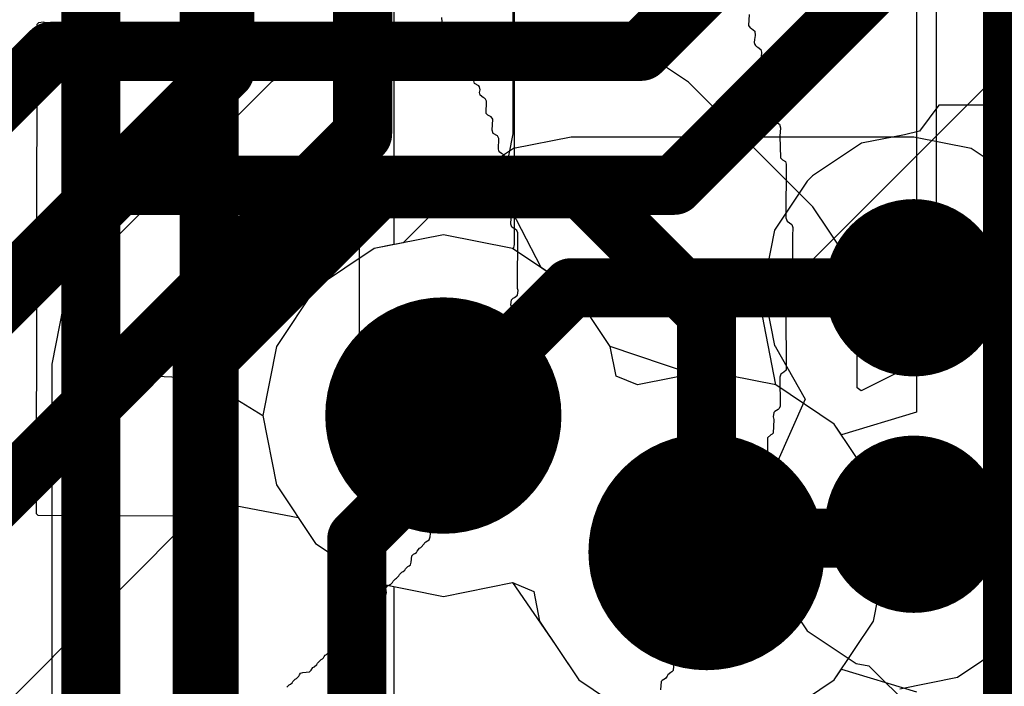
# Model space of a CAD drawing. Header units: millimetres. Extents: x -2 to 68, y -2 to 27.4.
# Tile 509 of 594: x 59.5 to 61.1, y 8.2 to 9.3. Entities that reach past the tile are written whole.
import ezdxf

# ---------------------------------------------------------------- set-up
doc = ezdxf.new("R2010")
doc.units = ezdxf.units.MM
for name, color, linetype in [('BottomLayer', 5, 'Continuous'), ('DrillGuide', 244, 'Continuous'), ('MidLayer1', 16, 'Continuous'), ('MidLayer2', 76, 'Continuous'), ('MidLayer3', 90, 'Continuous'), ('MidLayer4', 156, 'Continuous'), ('MidLayer5', 130, 'Continuous'), ('MidLayer6', 216, 'Continuous'), ('MidLayer7', 6, 'Continuous'), ('MidLayer8', 54, 'Continuous'), ('MultiLayer', 9, 'Continuous'), ('TopSolder', 216, 'Continuous'), ('ViaHoleLayer', 16, 'Continuous')]:
    doc.layers.add(name, color=color, linetype=linetype)

msp = doc.modelspace()

# ---------------------------------------------------------------- linework, layer by layer
at = {"layer": 'BottomLayer'}
for p, q in [((60.0398977, 7.670594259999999), (60.0398977, 10.85742812)), ((61.02025895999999, 9.19999938), (60.98785618, 9.156059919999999)), ((62.15791225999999, 9.19999938), (61.02025895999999, 9.19999938)), ((60.98785618, 9.156059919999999), (60.96240029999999, 9.15000202)), ((60.88945657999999, 9.13549354), (60.8067618, 9.08024092)), ((60.96240029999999, 9.15000202), (60.88945657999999, 9.13549354)), ((60.79776257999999, 9.07123916), (60.74250742, 8.98854692)), ((60.8067618, 9.08024092), (60.79776257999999, 9.07123916)), ((60.74250742, 8.98854692), (60.72310435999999, 8.891000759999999)), ((60.72310435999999, 8.891000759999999), (60.74250742, 8.793454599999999)), ((60.74250742, 8.793454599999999), (60.74407968, 8.791100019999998)), ((60.74407968, 8.791100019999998), (60.79412783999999, 8.70258102)), ((60.79412783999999, 8.70258102), (60.74546143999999, 8.592964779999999)), ((60.74250742, 8.588545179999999), (60.72310435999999, 8.49099902)), ((60.74546143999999, 8.592964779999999), (60.74250742, 8.588545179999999)), ((60.72310435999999, 8.49099902), (60.74250742, 8.39345286)), ((60.74250742, 8.39345286), (60.79776257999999, 8.31076062)), ((60.79776257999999, 8.31076062), (60.88045482, 8.255505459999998)), ((60.88045482, 8.255505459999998), (60.90181368, 8.25125604)), ((60.90181368, 8.25125604), (60.99899408, 8.155576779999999))]:
    msp.add_line(p, q, dxfattribs=at)
at = {"layer": 'BottomLayer', "const_width": 0.0999998}
for points in [[(59.58500148, 7.465014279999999), (59.58500148, 14.291183)], [(59.78500107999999, 7.56501408), (59.78500107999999, 14.18501608)], [(60.97800098, 8.891000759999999), (60.9870002, 8.899999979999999)], [(60.9870002, 8.899999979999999), (61.61499995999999, 8.899999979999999)], [(60.97800098, 8.49099902), (60.9870002, 8.49999824)], [(60.9870002, 8.49999824), (61.61499995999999, 8.49999824)]]:
    msp.add_lwpolyline(points, dxfattribs=at)
at = {"layer": 'BottomLayer'}
for points, const_width in [([(60.90300240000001, 8.891000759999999, 1), (61.05299955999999, 8.891000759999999, 1)], 0.1499997), ([(60.95300229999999, 8.891000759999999, 1), (61.00299966, 8.891000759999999, 1)], 0.0499999), ([(60.96200152, 8.899999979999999, 1), (61.01199888, 8.899999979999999, 1)], 0.0499999), ([(60.96200152, 8.899999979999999, 1), (61.01199888, 8.899999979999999, 1)], 0.0499999), ([(60.90300240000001, 8.49099902, 1), (61.05299955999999, 8.49099902, 1)], 0.1499997), ([(60.95300229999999, 8.49099902, 1), (61.00299966, 8.49099902, 1)], 0.0499999), ([(60.96200152, 8.49999824, 1), (61.01199888, 8.49999824, 1)], 0.0499999), ([(60.96200152, 8.49999824, 1), (61.01199888, 8.49999824, 1)], 0.0499999)]:
    msp.add_lwpolyline(points, format="xyb", close=True, dxfattribs=dict(at, const_width=const_width))
at = {"layer": 'DrillGuide'}
for points, const_width in [([(60.95300229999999, 8.891000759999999, 1), (61.00299966, 8.891000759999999, 1)], 0.0499999), ([(60.13162726, 8.67480866, 1), (60.23162706, 8.67480866, 1)], 0.0999998), ([(60.57721945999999, 8.4440141, 1), (60.67721925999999, 8.4440141, 1)], 0.0999998), ([(60.95300229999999, 8.49099902, 1), (61.00299966, 8.49099902, 1)], 0.0499999)]:
    msp.add_lwpolyline(points, format="xyb", close=True, dxfattribs=dict(at, const_width=const_width))
at = {"layer": 'MidLayer1'}
for p, q in [((60.18162715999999, 8.98068562), (60.0645738, 8.95740144)), ((60.29868051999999, 8.95740144), (60.18162715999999, 8.98068562)), ((60.0645738, 8.95740144), (59.96533853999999, 8.89109728)), ((60.39791577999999, 8.89109728), (60.29868051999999, 8.95740144)), ((59.96533853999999, 8.89109728), (59.89903438, 8.79186202)), ((60.46421993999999, 8.79186202), (60.39791577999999, 8.89109728)), ((59.89903438, 8.79186202), (59.8757502, 8.67480866)), ((60.47424023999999, 8.74148874), (60.46421993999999, 8.79186202)), ((60.51016854, 8.72660688), (60.47424023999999, 8.74148874)), ((60.62721936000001, 8.74989106), (60.51016854, 8.72660688)), ((60.74427272, 8.72660688), (60.62721936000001, 8.74989106)), ((60.84350798, 8.660302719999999), (60.74427272, 8.72660688)), ((59.8757502, 8.67480866), (59.89903438, 8.557755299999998)), ((60.90981214, 8.56106746), (60.84350798, 8.660302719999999)), ((59.89903438, 8.557755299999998), (59.96533853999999, 8.45852004)), ((60.93309632, 8.4440141), (60.90981214, 8.56106746)), ((59.96533853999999, 8.45852004), (60.0645738, 8.392215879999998)), ((60.90981214, 8.326960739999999), (60.93309632, 8.4440141)), ((60.0645738, 8.392215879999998), (60.18162715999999, 8.3689317)), ((60.18162715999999, 8.3689317), (60.29867797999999, 8.392215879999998)), ((60.29867797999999, 8.392215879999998), (60.33460628, 8.37733402)), ((60.33460628, 8.37733402), (60.34462658, 8.326960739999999)), ((60.34462658, 8.326960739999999), (60.41093074, 8.22772548)), ((60.84350798, 8.22772548), (60.90981214, 8.326960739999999)), ((60.41093074, 8.22772548), (60.51016599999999, 8.161421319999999)), ((60.74427272, 8.161421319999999), (60.84350798, 8.22772548))]:
    msp.add_line(p, q, dxfattribs=at)
at = {"layer": 'MidLayer1', "const_width": 0.1999996}
for points in [[(60.08162735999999, 8.67480866, 1), (60.28162696, 8.67480866, 1)], [(60.52721956, 8.4440141, 1), (60.72721915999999, 8.4440141, 1)]]:
    msp.add_lwpolyline(points, format="xyb", close=True, dxfattribs=at)
at = {"layer": 'MidLayer2'}
for p, q in [((60.75271568, 8.884112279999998), (61.17635974, 9.307756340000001)), ((60.71846886, 8.861229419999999), (60.75271568, 8.884112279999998)), ((60.74427525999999, 8.72660688), (60.71846886, 8.861229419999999)), ((58.4578968, 7.529725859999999), (59.67072393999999, 8.742553)), ((59.67072393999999, 8.742553), (59.77326373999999, 8.73799116)), ((59.77326373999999, 8.73799116), (59.8757502, 8.67480612)), ((60.84350798, 8.660302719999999), (60.74427525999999, 8.72660688)), ((59.8757502, 8.67480612), (59.89903438, 8.557755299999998)), ((60.90981214, 8.56106746), (60.84350798, 8.660302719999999)), ((59.89903438, 8.557755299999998), (59.96533853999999, 8.45852004)), ((60.93309632, 8.4440141), (60.90981214, 8.56106746)), ((59.96533853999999, 8.45852004), (60.0645738, 8.392215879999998)), ((60.90981214, 8.326960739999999), (60.93309632, 8.4440141)), ((60.0645738, 8.392215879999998), (60.18162715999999, 8.3689317)), ((60.18162715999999, 8.3689317), (60.29867797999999, 8.392215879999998)), ((60.29867797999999, 8.392215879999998), (60.37085715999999, 8.28769996)), ((60.84350798, 8.22772548), (60.90981214, 8.326960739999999)), ((60.37085715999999, 8.28769996), (60.41093074, 8.22772548)), ((60.41093074, 8.22772548), (60.51016599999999, 8.161421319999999)), ((60.74427272, 8.161421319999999), (60.84350798, 8.22772548))]:
    msp.add_line(p, q, dxfattribs=at)
at = {"layer": 'MidLayer2', "const_width": 0.0999998}
for points in [[(60.51624168, 9.29095678), (60.95199899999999, 9.726714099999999)], [(60.57247727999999, 9.06435068), (61.1919782, 9.683851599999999)], [(58.17643686, 7.949943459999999), (59.51745018, 9.29095678)], [(59.51745018, 9.29095678), (60.51624168, 9.29095678)], [(58.27765839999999, 7.709964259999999), (59.63204482, 9.06435068)], [(59.63204482, 9.06435068), (60.57247727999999, 9.06435068)]]:
    msp.add_lwpolyline(points, dxfattribs=at)
at = {"layer": 'MidLayer2'}
for points, const_width in [([(59.4924515, 9.29095678, 1), (59.54244886, 9.29095678, 1)], 0.0499999), ([(59.4924515, 9.29095678, 1), (59.54244886, 9.29095678, 1)], 0.0499999), ([(60.491243, 9.29095678, 1), (60.54124036, 9.29095678, 1)], 0.0499999), ([(60.491243, 9.29095678, 1), (60.54124036, 9.29095678, 1)], 0.0499999), ([(59.60704613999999, 9.06435068, 1), (59.65704349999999, 9.06435068, 1)], 0.0499999), ([(59.60704613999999, 9.06435068, 1), (59.65704349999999, 9.06435068, 1)], 0.0499999), ([(60.5474786, 9.06435068, 1), (60.59747596, 9.06435068, 1)], 0.0499999), ([(60.5474786, 9.06435068, 1), (60.59747596, 9.06435068, 1)], 0.0499999), ([(60.08162735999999, 8.67480866, 1), (60.28162696, 8.67480866, 1)], 0.1999996), ([(60.52721956, 8.4440141, 1), (60.72721915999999, 8.4440141, 1)], 0.1999996)]:
    msp.add_lwpolyline(points, format="xyb", close=True, dxfattribs=dict(at, const_width=const_width))
at = {"layer": 'MidLayer3'}
for p, q in [((60.98269236, 14.67708012), (60.98269236, 8.68059224)), ((60.29987432, 9.151592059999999), (60.29987432, 11.21184448)), ((60.28047125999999, 9.05405098), (60.29987432, 9.151592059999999)), ((60.3470472, 8.92508502), (60.28047125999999, 9.05405098)), ((60.39791577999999, 8.89109728), (60.3470472, 8.92508502)), ((60.46421993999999, 8.79186202), (60.39791577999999, 8.89109728)), ((60.47424023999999, 8.74148874), (60.46421993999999, 8.79186202)), ((60.51016854, 8.72660688), (60.47424023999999, 8.74148874)), ((60.62721936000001, 8.74989106), (60.51016854, 8.72660688)), ((60.74427272, 8.72660688), (60.62721936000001, 8.74989106)), ((60.84350798, 8.660302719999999), (60.74427272, 8.72660688)), ((60.98269236, 8.68059224), (60.85569235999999, 8.64206806)), ((60.85569235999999, 8.64206806), (60.84350798, 8.660302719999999)), ((56.96109258, 5.70723014), (59.78474708, 8.5308821)), ((59.78474708, 8.5308821), (59.9359609, 8.502489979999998)), ((59.9359609, 8.502489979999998), (59.96533853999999, 8.45852004)), ((59.96533853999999, 8.45852004), (60.0645738, 8.392215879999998)), ((60.0645738, 8.392215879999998), (60.18162715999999, 8.3689317)), ((60.18162715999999, 8.3689317), (60.29867797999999, 8.392215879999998)), ((60.29867797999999, 8.392215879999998), (60.33460628, 8.37733402)), ((60.33460628, 8.37733402), (60.34462658, 8.326960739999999)), ((60.34462658, 8.326960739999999), (60.41093074, 8.22772548)), ((60.84350798, 8.22772548), (60.85569235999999, 8.24596014)), ((60.85569235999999, 8.24596014), (60.98269236, 8.20743596)), ((60.41093074, 8.22772548), (60.51016599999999, 8.161421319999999)), ((60.74427272, 8.161421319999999), (60.84350798, 8.22772548))]:
    msp.add_line(p, q, dxfattribs=at)
at = {"layer": 'MidLayer3', "const_width": 0.0999998}
for points in [[(61.1450517, 4.58205586), (61.1450517, 14.67708012)], [(60.0449777, 9.151592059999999), (60.0449777, 13.36414142)], [(59.81184888, 9.257842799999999), (59.81184888, 13.25789068)], [(56.11073359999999, 5.55672752), (59.81184888, 9.257842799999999)], [(56.23465766, 5.34127202), (60.0449777, 9.151592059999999)]]:
    msp.add_lwpolyline(points, dxfattribs=at)
at = {"layer": 'MidLayer3'}
for points, const_width in [([(59.7868502, 9.257842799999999, 1), (59.83684756, 9.257842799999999, 1)], 0.0499999), ([(59.7868502, 9.257842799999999, 1), (59.83684756, 9.257842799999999, 1)], 0.0499999), ([(60.01997901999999, 9.151592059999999, 1), (60.06997638, 9.151592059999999, 1)], 0.0499999), ([(60.01997901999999, 9.151592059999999, 1), (60.06997638, 9.151592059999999, 1)], 0.0499999), ([(60.08162735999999, 8.67480866, 1), (60.28162696, 8.67480866, 1)], 0.1999996), ([(60.52721956, 8.4440141, 1), (60.72721915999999, 8.4440141, 1)], 0.1999996)]:
    msp.add_lwpolyline(points, format="xyb", close=True, dxfattribs=dict(at, const_width=const_width))
at = {"layer": 'MidLayer4'}
for p, q in [((60.3978218, 9.145897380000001), (60.30027564, 9.126494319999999)), ((60.97800098, 9.145897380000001), (60.3978218, 9.145897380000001)), ((61.07554459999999, 9.126494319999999), (60.97800098, 9.145897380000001)), ((60.30027564, 9.126494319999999), (60.2175834, 9.07123916)), ((61.15823937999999, 9.07123916), (61.07554459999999, 9.126494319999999)), ((60.2175834, 9.07123916), (60.11347134, 8.967127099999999)), ((60.0645738, 8.95740144), (59.96533853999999, 8.89109728)), ((60.11347134, 8.967127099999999), (60.0645738, 8.95740144)), ((59.96533853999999, 8.89109728), (59.89903438, 8.79186202)), ((59.89903438, 8.79186202), (59.8757502, 8.67480866)), ((59.8757502, 8.67480866), (59.89903438, 8.557755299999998)), ((59.89903438, 8.557755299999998), (59.96533853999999, 8.45852004)), ((59.96533853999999, 8.45852004), (60.0645738, 8.392215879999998)), ((60.0645738, 8.392215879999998), (60.18162715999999, 8.3689317)), ((60.18162715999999, 8.3689317), (60.29867797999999, 8.392215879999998)), ((60.29867797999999, 8.392215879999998), (60.37085715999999, 8.28769996)), ((60.37085715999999, 8.28769996), (60.41093074, 8.22772548)), ((61.05205467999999, 8.232013), (61.13474692, 8.28726816)), ((60.41093074, 8.22772548), (60.51016599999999, 8.161421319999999)), ((60.95450851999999, 8.212609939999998), (61.05205467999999, 8.232013))]:
    msp.add_line(p, q, dxfattribs=at)
for points, const_width in [([(60.90300240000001, 8.891000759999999, 1), (61.05299955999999, 8.891000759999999, 1)], 0.1499997), ([(60.37282312, 8.891000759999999, 1), (60.42282048, 8.891000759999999, 1)], 0.0499999), ([(60.37282312, 8.891000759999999, 1), (60.42282048, 8.891000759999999, 1)], 0.0499999), ([(60.95300229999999, 8.891000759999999, 1), (61.00299966, 8.891000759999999, 1)], 0.0499999), ([(60.08162735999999, 8.67480866, 1), (60.28162696, 8.67480866, 1)], 0.1999996), ([(60.15662847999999, 8.67480866, 1), (60.20662583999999, 8.67480866, 1)], 0.0499999), ([(60.15663102, 8.67480866, 1), (60.20662838, 8.67480866, 1)], 0.0499999), ([(60.15663102, 8.67480866, 1), (60.20662838, 8.67480866, 1)], 0.0499999), ([(60.52721956, 8.4440141, 1), (60.72721915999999, 8.4440141, 1)], 0.1999996), ([(60.90300240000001, 8.49099902, 1), (61.05299955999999, 8.49099902, 1)], 0.1499997), ([(60.95300229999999, 8.49099902, 1), (61.00299966, 8.49099902, 1)], 0.0499999), ([(60.62571313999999, 8.46750656, 1), (60.67571049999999, 8.46750656, 1)], 0.0499999), ([(60.62571313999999, 8.46750656, 1), (60.67571049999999, 8.46750656, 1)], 0.0499999), ([(60.92950983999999, 8.46750656, 1), (60.97950719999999, 8.46750656, 1)], 0.0499999), ([(60.92950983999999, 8.46750656, 1), (60.97950719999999, 8.46750656, 1)], 0.0499999), ([(60.60222068, 8.4440141, 1), (60.65221804, 8.4440141, 1)], 0.0499999)]:
    msp.add_lwpolyline(points, format="xyb", close=True, dxfattribs=dict(at, const_width=const_width))
at = {"layer": 'MidLayer4', "const_width": 0.0999998}
for points in [[(60.1816297, 8.67480866), (60.3978218, 8.891000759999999)], [(60.3978218, 8.891000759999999), (60.97800098, 8.891000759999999)], [(60.18162715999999, 8.67480866), (60.1816297, 8.67480866)], [(60.95450851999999, 8.46750656), (60.97800098, 8.49099902)], [(60.62721936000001, 8.4440141), (60.65071182, 8.46750656)], [(60.65071182, 8.46750656), (60.95450851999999, 8.46750656)]]:
    msp.add_lwpolyline(points, dxfattribs=at)
at = {"layer": 'MidLayer5'}
for p, q in [((60.18162715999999, 8.98068562), (60.0645738, 8.95740144)), ((60.29868051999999, 8.95740144), (60.18162715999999, 8.98068562)), ((60.0645738, 8.95740144), (59.96533853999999, 8.89109728)), ((60.39791577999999, 8.89109728), (60.29868051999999, 8.95740144)), ((59.96533853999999, 8.89109728), (59.89903438, 8.79186202)), ((60.46421993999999, 8.79186456), (60.39791577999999, 8.89109728)), ((59.89903438, 8.79186202), (59.8757502, 8.67480866)), ((60.6030157, 8.74507776), (60.46421993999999, 8.79186456)), ((60.62721936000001, 8.74989106), (60.6030157, 8.74507776)), ((60.74427272, 8.72660688), (60.62721936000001, 8.74989106)), ((60.84350798, 8.660302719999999), (60.74427272, 8.72660688)), ((59.8757502, 8.67480866), (59.89903438, 8.557755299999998)), ((60.90981214, 8.56106746), (60.84350798, 8.660302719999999)), ((59.89903438, 8.557755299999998), (59.96533853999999, 8.45852004)), ((60.93309632, 8.4440141), (60.90981214, 8.56106746)), ((59.96533853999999, 8.45852004), (60.0645738, 8.392215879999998)), ((60.90981214, 8.326960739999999), (60.93309632, 8.4440141)), ((60.0645738, 8.392215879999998), (60.18162715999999, 8.3689317)), ((60.18162715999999, 8.3689317), (60.29867797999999, 8.392215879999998)), ((60.29867797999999, 8.392215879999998), (60.37085715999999, 8.28769996)), ((60.84350798, 8.22772548), (60.90981214, 8.326960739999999)), ((60.37085715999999, 8.28769996), (60.41093074, 8.22772548)), ((60.41093074, 8.22772548), (60.51016599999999, 8.161421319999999)), ((60.74427272, 8.161421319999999), (60.84350798, 8.22772548))]:
    msp.add_line(p, q, dxfattribs=at)
at = {"layer": 'MidLayer5', "const_width": 0.1999996}
for points in [[(60.08162735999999, 8.67480866, 1), (60.28162696, 8.67480866, 1)], [(60.52721956, 8.4440141, 1), (60.72721915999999, 8.4440141, 1)]]:
    msp.add_lwpolyline(points, format="xyb", close=True, dxfattribs=at)
at = {"layer": 'MidLayer6'}
for p, q in [((61.01617718, 10.903204), (61.01617718, 8.77971828)), ((60.07043612, 9.31348658), (59.97288996, 9.29408352)), ((60.41641968, 9.31348658), (60.07043612, 9.31348658)), ((60.51396584, 9.29408352), (60.41641968, 9.31348658)), ((59.97288996, 9.29408352), (59.89019772, 9.23882836)), ((60.59665807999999, 9.23882836), (60.51396584, 9.29408352)), ((59.89019772, 9.23882836), (59.59326155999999, 8.9418922)), ((60.80745776, 9.028031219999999), (60.59665807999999, 9.23882836)), ((60.86271292, 8.9453339), (60.80745776, 9.028031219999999)), ((59.59326155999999, 8.9418922), (59.53800639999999, 8.85919996)), ((60.88211597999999, 8.84779028), (60.86271292, 8.9453339)), ((59.53800639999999, 8.85919996), (59.51860334, 8.7616538)), ((60.88211597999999, 8.7219155), (60.88211597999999, 8.84779028)), ((61.01617718, 8.77971828), (60.88917718, 8.71657134)), ((59.51860334, 8.7616538), (59.51860334, 7.770055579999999)), ((60.88917718, 8.71657134), (60.88211597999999, 8.7219155))]:
    msp.add_line(p, q, dxfattribs=at)
at = {"layer": 'MidLayer6', "const_width": 0.0999998}
for points in [[(59.77349996, 8.7616538), (60.07043612, 9.058589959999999)], [(60.07043612, 9.058589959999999), (60.41641968, 9.058589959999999)], [(60.41641968, 9.058589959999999), (60.62721936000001, 8.84779028)], [(60.62721936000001, 8.4440141), (60.62721936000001, 8.84779028)], [(59.77349996, 7.664472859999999), (59.77349996, 8.7616538)], [(60.18162715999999, 8.612776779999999), (60.18162715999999, 8.67480866)], [(60.03507932, 8.466228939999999), (60.18162715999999, 8.612776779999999)], [(60.03507932, 7.33508058), (60.03507932, 8.466228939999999)]]:
    msp.add_lwpolyline(points, dxfattribs=at)
at = {"layer": 'MidLayer6'}
for points, const_width in [([(60.04543744, 9.058589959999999, 1), (60.0954348, 9.058589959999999, 1)], 0.0499999), ([(60.04543744, 9.058589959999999, 1), (60.0954348, 9.058589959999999, 1)], 0.0499999), ([(60.39142099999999, 9.058589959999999, 1), (60.44141836, 9.058589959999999, 1)], 0.0499999), ([(60.39142099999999, 9.058589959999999, 1), (60.44141836, 9.058589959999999, 1)], 0.0499999), ([(60.60222068, 8.84779028, 1), (60.65221804, 8.84779028, 1)], 0.0499999), ([(60.60222068, 8.84779028, 1), (60.65221804, 8.84779028, 1)], 0.0499999), ([(60.08162735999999, 8.67480866, 1), (60.28162696, 8.67480866, 1)], 0.1999996), ([(59.74850128, 8.7616538, 1), (59.79849864, 8.7616538, 1)], 0.0499999), ([(59.74850128, 8.7616538, 1), (59.79849864, 8.7616538, 1)], 0.0499999), ([(60.15662847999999, 8.67480866, 1), (60.20662583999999, 8.67480866, 1)], 0.0499999), ([(60.15662847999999, 8.612776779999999, 1), (60.20662583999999, 8.612776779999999, 1)], 0.0499999), ([(60.15662847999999, 8.612776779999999, 1), (60.20662583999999, 8.612776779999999, 1)], 0.0499999), ([(60.52721956, 8.4440141, 1), (60.72721915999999, 8.4440141, 1)], 0.1999996), ([(60.01008064, 8.466228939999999, 1), (60.060078, 8.466228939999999, 1)], 0.0499999), ([(60.01008064, 8.466228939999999, 1), (60.060078, 8.466228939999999, 1)], 0.0499999), ([(60.60222068, 8.4440141, 1), (60.65221804, 8.4440141, 1)], 0.0499999)]:
    msp.add_lwpolyline(points, format="xyb", close=True, dxfattribs=dict(at, const_width=const_width))
at = {"layer": 'MidLayer7'}
for p, q in [((60.18162715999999, 8.98068562), (60.0645738, 8.95740144)), ((60.29868051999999, 8.95740144), (60.18162715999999, 8.98068562)), ((60.0645738, 8.95740144), (59.96533853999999, 8.89109728)), ((60.39791577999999, 8.89109728), (60.29868051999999, 8.95740144)), ((59.96533853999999, 8.89109728), (59.89903438, 8.79186202)), ((60.46421993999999, 8.79186202), (60.39791577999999, 8.89109728)), ((59.89903438, 8.79186202), (59.8757502, 8.67480866)), ((60.47424023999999, 8.74148874), (60.46421993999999, 8.79186202)), ((60.51016854, 8.72660688), (60.47424023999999, 8.74148874)), ((60.62721936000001, 8.74989106), (60.51016854, 8.72660688)), ((60.74427272, 8.72660688), (60.62721936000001, 8.74989106)), ((60.84350798, 8.660302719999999), (60.74427272, 8.72660688)), ((59.8757502, 8.67480866), (59.89903438, 8.557755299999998)), ((60.90981214, 8.56106746), (60.84350798, 8.660302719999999)), ((59.89903438, 8.557755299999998), (59.96533853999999, 8.45852004)), ((60.93309632, 8.4440141), (60.90981214, 8.56106746)), ((59.96533853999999, 8.45852004), (60.0645738, 8.392215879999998)), ((60.90981214, 8.326960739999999), (60.93309632, 8.4440141)), ((60.0645738, 8.392215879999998), (60.18162715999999, 8.3689317)), ((60.18162715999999, 8.3689317), (60.29867797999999, 8.392215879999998)), ((60.29867797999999, 8.392215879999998), (60.33460628, 8.37733402)), ((60.33460628, 8.37733402), (60.34462658, 8.326960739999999)), ((60.34462658, 8.326960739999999), (60.41093074, 8.22772548)), ((60.84350798, 8.22772548), (60.90981214, 8.326960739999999)), ((60.41093074, 8.22772548), (60.51016599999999, 8.161421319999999)), ((60.74427272, 8.161421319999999), (60.84350798, 8.22772548))]:
    msp.add_line(p, q, dxfattribs=at)
at = {"layer": 'MidLayer7', "const_width": 0.1999996}
for points in [[(60.08162735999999, 8.67480866, 1), (60.28162696, 8.67480866, 1)], [(60.52721956, 8.4440141, 1), (60.72721915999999, 8.4440141, 1)]]:
    msp.add_lwpolyline(points, format="xyb", close=True, dxfattribs=at)
at = {"layer": 'MidLayer8'}
for p, q in [((60.09799766, 13.48337918), (60.09799766, 8.964051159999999)), ((60.30191648, 8.964051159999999), (60.30191648, 11.2104805)), ((60.0645738, 8.95740144), (59.96533853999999, 8.89109728)), ((60.09799766, 8.964051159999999), (60.0645738, 8.95740144)), ((60.30036961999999, 8.956273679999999), (60.30191648, 8.964051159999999)), ((60.39791577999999, 8.89109728), (60.30036961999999, 8.956273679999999)), ((59.96533853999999, 8.89109728), (59.89903438, 8.79186202)), ((60.46421993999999, 8.79186202), (60.39791577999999, 8.89109728)), ((59.89903438, 8.79186202), (59.8757502, 8.67480866)), ((60.47424023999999, 8.74148874), (60.46421993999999, 8.79186202)), ((60.51016854, 8.72660688), (60.47424023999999, 8.74148874)), ((60.62721936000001, 8.74989106), (60.51016854, 8.72660688)), ((60.74427272, 8.72660688), (60.62721936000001, 8.74989106)), ((60.84350798, 8.660302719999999), (60.74427272, 8.72660688)), ((59.8757502, 8.67480866), (59.89903438, 8.557755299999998)), ((60.90981214, 8.56106746), (60.84350798, 8.660302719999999)), ((59.89903438, 8.557755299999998), (59.96533853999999, 8.45852004)), ((60.93309632, 8.4440141), (60.90981214, 8.56106746)), ((59.96533853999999, 8.45852004), (60.0645738, 8.392215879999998)), ((60.90981214, 8.326960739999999), (60.93309632, 8.4440141)), ((60.0645738, 8.392215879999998), (60.09799766, 8.38556616)), ((60.09799766, 8.38556616), (60.09799766, 6.090803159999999)), ((60.84350798, 8.22772548), (60.90981214, 8.326960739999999)), ((60.74427272, 8.161421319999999), (60.84350798, 8.22772548))]:
    msp.add_line(p, q, dxfattribs=at)
at = {"layer": 'MidLayer8', "const_width": 0.1999996}
for points in [[(60.08162735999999, 8.67480866, 1), (60.28162696, 8.67480866, 1)], [(60.52721956, 8.4440141, 1), (60.72721915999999, 8.4440141, 1)]]:
    msp.add_lwpolyline(points, format="xyb", close=True, dxfattribs=at)
at = {"layer": 'MultiLayer'}
for points, const_width in [([(60.90300240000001, 8.891000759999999, 1), (61.05299955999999, 8.891000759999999, 1)], 0.1499997), ([(60.08162735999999, 8.67480866, 1), (60.28162696, 8.67480866, 1)], 0.1999996), ([(60.52721956, 8.4440141, 1), (60.72721915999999, 8.4440141, 1)], 0.1999996), ([(60.90300240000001, 8.49099902, 1), (61.05299955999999, 8.49099902, 1)], 0.1499997)]:
    msp.add_lwpolyline(points, format="xyb", close=True, dxfattribs=dict(at, const_width=const_width))
at = {"layer": 'TopSolder'}
for p, q in [((60.6993071, 9.353511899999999), (60.69820474, 9.334779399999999)), ((59.49265216, 8.5083015), (59.49375452, 9.33698158)), ((59.49375452, 9.33698158), (59.49650788, 9.339737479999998)), ((59.49650788, 9.339737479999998), (59.50422186, 9.34083984)), ((59.50422186, 9.34083984), (59.50863129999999, 9.339737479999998)), ((59.50863129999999, 9.339737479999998), (59.76153148, 9.340288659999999)), ((59.76153148, 9.340288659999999), (59.76538974, 9.33863512)), ((59.76538974, 9.33863512), (59.76704328, 9.33698158)), ((59.76704328, 9.33698158), (59.76814309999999, 9.332574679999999)), ((60.18028096, 9.33367704), (60.1791786, 9.34800264)), ((59.76814309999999, 9.332574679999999), (59.76759191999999, 9.3176979)), ((60.1863414, 9.32871642), (60.18028096, 9.33367704)), ((60.18854612, 9.3276166), (60.1863414, 9.32871642)), ((60.19019712, 9.3248607), (60.18854612, 9.3276166)), ((60.19129948, 9.32265598), (60.19019712, 9.3248607)), ((60.1962601, 9.31880026), (60.19129948, 9.32265598)), ((60.19846228, 9.3176979), (60.1962601, 9.31880026)), ((60.69820474, 9.334779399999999), (60.70096064, 9.33092114)), ((60.70096064, 9.33092114), (60.70316535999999, 9.32981878)), ((60.70316535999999, 9.32981878), (60.7092258, 9.3248607)), ((60.7092258, 9.3248607), (60.70977698, 9.3176979)), ((59.76759191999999, 9.3176979), (59.76814309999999, 8.65706676)), ((60.200667, 9.31549318), (60.19846228, 9.3176979)), ((60.20176936, 9.30116758), (60.200667, 9.31549318)), ((60.70867462, 9.31108628), (60.70812344, 9.3061282)), ((60.70812344, 9.3061282), (60.7092258, 9.302821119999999)), ((60.70977698, 9.3176979), (60.70867462, 9.31108628)), ((60.7092258, 9.302821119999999), (60.71032816, 9.3006164)), ((60.21113433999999, 9.29510714), (60.20176936, 9.30116758)), ((60.21223669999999, 9.28298626), (60.21113433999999, 9.29510714)), ((60.71032816, 9.3006164), (60.7119817, 9.2989654)), ((60.7119817, 9.2989654), (60.71418387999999, 9.29786304)), ((60.71418387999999, 9.29786304), (60.7191445, 9.29400478)), ((60.7191445, 9.29400478), (60.72024431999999, 9.28959788)), ((60.72024431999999, 9.28959788), (60.7191445, 9.271965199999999)), ((60.21333906, 9.27857682), (60.21223669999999, 9.28298626)), ((60.2193995, 9.27582346), (60.21333906, 9.27857682)), ((60.22105303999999, 9.27416992), (60.2193995, 9.27582346)), ((60.22215539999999, 9.2631514), (60.22105303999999, 9.27416992)), ((60.7191445, 9.271965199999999), (60.72300022, 9.26700712)), ((60.22380893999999, 9.25819078), (60.22215539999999, 9.2631514)), ((60.2293182, 9.25488624), (60.22380893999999, 9.25819078)), ((60.23207410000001, 9.252130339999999), (60.2293182, 9.25488624)), ((60.23317392, 9.24111182), (60.23207410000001, 9.252130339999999)), ((60.72300022, 9.26700712), (60.72520494, 9.26590476)), ((60.72520494, 9.26590476), (60.73016301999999, 9.262049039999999)), ((60.73016301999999, 9.262049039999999), (60.73126537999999, 9.254335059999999)), ((60.73126537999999, 9.254335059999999), (60.73016301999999, 9.251027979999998)), ((60.23427628, 9.23670238), (60.23317392, 9.24111182)), ((60.24143907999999, 9.23284666), (60.23427628, 9.23670238)), ((60.73016301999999, 9.251027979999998), (60.73126537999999, 9.22678622)), ((60.24309261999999, 9.23119312), (60.24143907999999, 9.23284666)), ((60.24419498, 9.225683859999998), (60.24309261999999, 9.23119312)), ((60.24309261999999, 9.221274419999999), (60.24419498, 9.225683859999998)), ((60.24419498, 9.21686752), (60.24309261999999, 9.221274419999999)), ((60.73126537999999, 9.22678622), (60.73401874, 9.224030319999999)), ((60.73401874, 9.224030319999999), (60.73953054, 9.220725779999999)), ((60.73953054, 9.220725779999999), (60.74118153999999, 9.21907224)), ((60.74118153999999, 9.21907224), (60.74063036, 9.17664662)), ((60.24915305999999, 9.2130118), (60.24419498, 9.21686752)), ((60.25135777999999, 9.21190944), (60.24915305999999, 9.2130118)), ((60.25301131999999, 9.2102559), (60.25135777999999, 9.21190944)), ((60.25466232, 9.20640018), (60.25301131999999, 9.2102559)), ((60.25411114, 9.186011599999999), (60.25466232, 9.20640018)), ((60.25686704, 9.18325824), (60.25411114, 9.186011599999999)), ((60.2623763, 9.17995116), (60.25686704, 9.18325824)), ((60.2651322, 9.17609544), (60.2623763, 9.17995116)), ((60.26402984, 9.1573604), (60.2651322, 9.17609544)), ((60.74063036, 9.17664662), (60.74338625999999, 9.17278836)), ((60.74338625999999, 9.17278836), (60.7450398, 9.171134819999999)), ((60.7450398, 9.171134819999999), (60.75054905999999, 9.167830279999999)), ((60.26623456, 9.15185114), (60.26402984, 9.1573604)), ((60.75054905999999, 9.167830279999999), (60.7522026, 9.16176984)), ((60.7522026, 9.16176984), (60.75110023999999, 9.147444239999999)), ((60.27339736, 9.147995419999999), (60.26623456, 9.15185114)), ((60.27559954, 9.14358598), (60.27339736, 9.147995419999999)), ((60.2750509, 9.12540466), (60.27559954, 9.14358598)), ((60.75110023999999, 9.147444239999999), (60.7522026, 9.11107906)), ((60.27615072, 9.12099522), (60.2750509, 9.12540466)), ((60.28000897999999, 9.11824186), (60.27615072, 9.12099522)), ((60.28221369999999, 9.117139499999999), (60.28000897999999, 9.11824186)), ((60.28496706, 9.1143836), (60.28221369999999, 9.117139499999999)), ((60.28606942, 9.08022314), (60.28496706, 9.1143836)), ((60.7522026, 9.11107906), (60.75605832, 9.107220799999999)), ((60.75605832, 9.107220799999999), (60.76101893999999, 9.104467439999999)), ((60.76101893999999, 9.104467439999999), (60.76211876, 9.100057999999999)), ((60.76211876, 9.100057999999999), (60.76157011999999, 9.00914632)), ((60.28496706, 9.076918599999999), (60.28606942, 9.08022314)), ((60.28606942, 9.06920462), (60.28496706, 9.076918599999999)), ((60.28772296, 9.06755108), (60.28606942, 9.06920462)), ((60.29323222, 9.064244), (60.28772296, 9.06755108)), ((60.29708793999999, 9.059285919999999), (60.29323222, 9.064244)), ((60.2965393, 9.048818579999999), (60.29708793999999, 9.059285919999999)), ((60.29708793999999, 9.0196162), (60.2965393, 9.048818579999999)), ((60.29598812, 8.99867898), (60.29708793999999, 9.0196162)), ((60.76157011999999, 9.00914632), (60.7637723, 9.003637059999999)), ((60.7637723, 9.003637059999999), (60.77148628, 8.998127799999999)), ((60.29763911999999, 8.993718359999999), (60.29598812, 8.99867898)), ((60.30315092, 8.99041382), (60.29763911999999, 8.993718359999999)), ((60.30590427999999, 8.98765792), (60.30315092, 8.99041382)), ((60.30755781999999, 8.9838022), (60.30590427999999, 8.98765792)), ((60.77148628, 8.998127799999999), (60.77313982, 8.993167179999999)), ((60.77313982, 8.993167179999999), (60.77258864, 8.9782904)), ((60.30700663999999, 8.88958344), (60.30755781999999, 8.9838022)), ((60.77258864, 8.9782904), (60.77313982, 8.888481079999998)), ((60.30810899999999, 8.886276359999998), (60.30700663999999, 8.88958344)), ((60.30700663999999, 8.87856238), (60.30810899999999, 8.886276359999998)), ((60.77313982, 8.888481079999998), (60.77203746, 8.885174)), ((60.29598812, 8.8620346), (60.29708793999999, 8.8708484)), ((60.29708793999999, 8.8708484), (60.29984383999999, 8.8736043)), ((60.29984383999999, 8.8736043), (60.30204856, 8.87470666)), ((60.30204856, 8.87470666), (60.30700663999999, 8.87856238)), ((60.77313982, 8.8708484), (60.76983274, 8.86533914)), ((60.77203746, 8.885174), (60.77313982, 8.8708484)), ((60.29708793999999, 8.858727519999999), (60.29598812, 8.8620346)), ((60.2965393, 8.812997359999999), (60.29708793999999, 8.858727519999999)), ((60.76211876, 8.85982988), (60.76157011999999, 8.85266708)), ((60.76157011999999, 8.85266708), (60.76211876, 8.7518367)), ((60.7637723, 8.861483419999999), (60.76211876, 8.85982988)), ((60.76983274, 8.86533914), (60.7637723, 8.861483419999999)), ((60.29708793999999, 8.798120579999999), (60.2965393, 8.812997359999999)), ((60.28551824, 8.78214144), (60.2866206, 8.78654834)), ((60.2866206, 8.78654834), (60.28882531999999, 8.78875306)), ((60.28882531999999, 8.78875306), (60.2910275, 8.78985542)), ((60.2910275, 8.78985542), (60.29598812, 8.79371114)), ((60.29598812, 8.79371114), (60.29708793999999, 8.798120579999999)), ((60.28606942, 8.75514378), (60.28551824, 8.78214144)), ((60.28496706, 8.75073434), (60.28606942, 8.75514378)), ((60.2750509, 8.72869476), (60.27615072, 8.744122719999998)), ((60.27615072, 8.744122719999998), (60.27890661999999, 8.746878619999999)), ((60.27890661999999, 8.746878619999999), (60.28111134, 8.74798098)), ((60.28111134, 8.74798098), (60.28496706, 8.75073434)), ((60.75275377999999, 8.744673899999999), (60.75110023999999, 8.739715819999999)), ((60.75110023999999, 8.739715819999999), (60.75165141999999, 8.690678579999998)), ((60.75826303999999, 8.74798098), (60.75275377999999, 8.744673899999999)), ((60.76211876, 8.7518367), (60.75826303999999, 8.74798098)), ((60.27615072, 8.714369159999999), (60.2750509, 8.72869476)), ((60.26458101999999, 8.69949238), (60.26898791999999, 8.70500418)), ((60.26898791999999, 8.70500418), (60.27449971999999, 8.70830872)), ((60.27449971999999, 8.70830872), (60.27615072, 8.714369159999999)), ((60.2651322, 8.681311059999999), (60.26458101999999, 8.69949238)), ((60.74999788, 8.686820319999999), (60.74834434, 8.68516678)), ((60.75165141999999, 8.690678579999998), (60.74999788, 8.686820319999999)), ((60.25411114, 8.658169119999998), (60.2552135, 8.67029)), ((60.2552135, 8.67029), (60.2579694, 8.6730459)), ((60.2579694, 8.6730459), (60.26347866, 8.67635298)), ((60.26347866, 8.67635298), (60.2651322, 8.681311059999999)), ((60.74118153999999, 8.6802087), (60.74008172, 8.67249472)), ((60.74008172, 8.67249472), (60.74118153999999, 8.668087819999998)), ((60.74283508, 8.68186224), (60.74118153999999, 8.6802087)), ((60.74834434, 8.68516678), (60.74283508, 8.68186224)), ((59.76814309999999, 8.655964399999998), (59.76759191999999, 8.520973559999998)), ((59.76814309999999, 8.65706676), (59.76814309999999, 8.655964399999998)), ((60.2552135, 8.653762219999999), (60.25411114, 8.658169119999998)), ((60.25411114, 8.64604824), (60.2552135, 8.653762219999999)), ((60.74118153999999, 8.668087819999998), (60.74008172, 8.64494588)), ((60.24309261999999, 8.636129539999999), (60.24694834, 8.64109016)), ((60.24419498, 8.628415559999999), (60.24309261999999, 8.636129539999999)), ((60.24694834, 8.64109016), (60.25246014, 8.6443947)), ((60.25246014, 8.6443947), (60.25411114, 8.64604824)), ((60.73622346, 8.64218998), (60.73016301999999, 8.6372319)), ((60.73016301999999, 8.6372319), (60.73071419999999, 8.60692716)), ((60.73842818, 8.64329234), (60.73622346, 8.64218998)), ((60.74008172, 8.64494588), (60.73842818, 8.64329234)), ((60.23427628, 8.6184994), (60.24309261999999, 8.62400866)), ((60.24309261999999, 8.62400866), (60.24419498, 8.628415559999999)), ((60.22711348, 8.59921318), (60.23317392, 8.6041738)), ((60.23317392, 8.6041738), (60.23427628, 8.6184994)), ((60.73071419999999, 8.60692716), (60.72850948, 8.6014179)), ((60.22160421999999, 8.581583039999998), (60.22270657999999, 8.59480628)), ((60.22270657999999, 8.59480628), (60.2249113, 8.59811336)), ((60.2249113, 8.59811336), (60.22711348, 8.59921318)), ((60.72134667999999, 8.597562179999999), (60.7191445, 8.59205038)), ((60.7191445, 8.59205038), (60.71969313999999, 8.577173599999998)), ((60.72630729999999, 8.600315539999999), (60.72134667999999, 8.597562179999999)), ((60.72850948, 8.6014179), (60.72630729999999, 8.600315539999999)), ((60.21223669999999, 8.56450154), (60.21333906, 8.5755226)), ((60.21333906, 8.5755226), (60.21609495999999, 8.57827596)), ((60.21609495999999, 8.57827596), (60.22160421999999, 8.581583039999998)), ((60.71969313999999, 8.577173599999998), (60.7191445, 8.574420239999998)), ((60.7191445, 8.574420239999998), (60.72024431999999, 8.57111316)), ((60.72024431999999, 8.57111316), (60.7191445, 8.561197)), ((60.20121818, 8.54025978), (60.20232054, 8.554585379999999)), ((60.20232054, 8.554585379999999), (60.20397154, 8.55623638)), ((60.20397154, 8.55623638), (60.21113433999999, 8.56009464)), ((60.21113433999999, 8.56009464), (60.21223669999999, 8.56450154)), ((60.71032816, 8.554585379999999), (60.70812344, 8.546871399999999)), ((60.71528624, 8.55733874), (60.71032816, 8.554585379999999)), ((60.7191445, 8.561197), (60.71528624, 8.55733874)), ((60.19019712, 8.53034108), (60.19405537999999, 8.53529916)), ((60.19405537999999, 8.53529916), (60.19956464, 8.53860624)), ((60.19956464, 8.53860624), (60.20121818, 8.54025978)), ((60.70812344, 8.546871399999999), (60.7092258, 8.53915742)), ((60.7092258, 8.53915742), (60.70977698, 8.5341968)), ((59.76759191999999, 8.520973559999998), (59.76814309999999, 8.51050622)), ((60.19129948, 8.5226271), (60.19019712, 8.53034108)), ((60.19019712, 8.5182202), (60.19129948, 8.5226271)), ((60.6993071, 8.5226271), (60.69820474, 8.5182202)), ((60.70536754, 8.526485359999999), (60.6993071, 8.5226271)), ((60.70757226, 8.52758518), (60.70536754, 8.526485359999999)), ((60.70867462, 8.5297899), (60.70757226, 8.52758518)), ((60.70977698, 8.5341968), (60.70867462, 8.5297899)), ((59.49540551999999, 8.5055456), (59.49265216, 8.5083015)), ((59.76098029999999, 8.504445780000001), (59.49540551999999, 8.5055456)), ((59.76538974, 8.5055456), (59.76098029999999, 8.504445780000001)), ((59.76814309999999, 8.51050622), (59.76538974, 8.5055456)), ((60.17036226, 8.50058752), (60.17422052, 8.504445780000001)), ((60.17422052, 8.504445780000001), (60.1764227, 8.5055456)), ((60.1764227, 8.5055456), (60.18028096, 8.509403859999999)), ((60.18028096, 8.509403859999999), (60.18138331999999, 8.511608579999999)), ((60.18138331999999, 8.511608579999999), (60.18413667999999, 8.514361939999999)), ((60.18413667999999, 8.514361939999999), (60.1863414, 8.5154643)), ((60.1863414, 8.5154643), (60.19019712, 8.5182202)), ((60.69820474, 8.5182202), (60.69875592, 8.50003634)), ((60.1620971, 8.4824062), (60.16760889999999, 8.48571074)), ((60.16760889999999, 8.48571074), (60.1692599, 8.48736428)), ((60.1692599, 8.48736428), (60.17036226, 8.50058752)), ((60.68828858, 8.489569), (60.68718621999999, 8.476345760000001)), ((60.68994212, 8.491219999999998), (60.68828858, 8.489569)), ((60.69545137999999, 8.49452708), (60.68994212, 8.491219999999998)), ((60.69710491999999, 8.496180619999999), (60.69545137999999, 8.49452708)), ((60.69875592, 8.50003634), (60.69710491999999, 8.496180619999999)), ((60.15769019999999, 8.46477352), (60.15934374, 8.4697316)), ((60.15934374, 8.4697316), (60.16044609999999, 8.48075266)), ((60.16044609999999, 8.48075266), (60.1620971, 8.4824062)), ((60.67836988, 8.4697316), (60.67726751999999, 8.465324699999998)), ((60.6833305, 8.4724875), (60.67836988, 8.4697316)), ((60.68718621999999, 8.476345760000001), (60.6833305, 8.4724875)), ((60.1433646, 8.45155028), (60.14942504, 8.45761072)), ((60.14942504, 8.45761072), (60.15052739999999, 8.45981544)), ((60.15052739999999, 8.45981544), (60.15218093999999, 8.46146898)), ((60.15218093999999, 8.46146898), (60.15769019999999, 8.46477352)), ((60.67726751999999, 8.465324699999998), (60.6778187, 8.4482432)), ((60.12738545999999, 8.42675734), (60.12848781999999, 8.437775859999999)), ((60.12848781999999, 8.437775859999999), (60.13124371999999, 8.440531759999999)), ((60.13124371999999, 8.440531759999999), (60.1334459, 8.44163158)), ((60.1334459, 8.44163158), (60.1362018, 8.44328512)), ((60.1362018, 8.44328512), (60.13730415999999, 8.44548984)), ((60.13730415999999, 8.44548984), (60.14115988, 8.45044792)), ((60.14115988, 8.45044792), (60.1433646, 8.45155028)), ((60.66735135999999, 8.437775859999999), (60.66624899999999, 8.43116424)), ((60.6734118, 8.44163158), (60.66735135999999, 8.437775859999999)), ((60.67561651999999, 8.44273394), (60.6734118, 8.44163158)), ((60.6778187, 8.4482432), (60.67561651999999, 8.44273394)), ((60.1174693, 8.41573628), (60.12132501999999, 8.41959454)), ((60.12132501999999, 8.41959454), (60.12352974, 8.42069436)), ((60.12352974, 8.42069436), (60.12628309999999, 8.4223479)), ((60.12628309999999, 8.4223479), (60.12738545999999, 8.42675734)), ((60.66349309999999, 8.42069436), (60.65798383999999, 8.41738982)), ((60.66624899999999, 8.42345026), (60.66349309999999, 8.42069436)), ((60.66624899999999, 8.43116424), (60.66735135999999, 8.427857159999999)), ((60.66735135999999, 8.427857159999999), (60.66624899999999, 8.42345026)), ((60.10259251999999, 8.39975714), (60.10644824, 8.4036154)), ((60.10644824, 8.4036154), (60.1075506, 8.405817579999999)), ((60.1075506, 8.405817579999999), (60.11140631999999, 8.409675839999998)), ((60.11140631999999, 8.409675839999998), (60.11361104, 8.4107782)), ((60.11361104, 8.4107782), (60.11636694, 8.41353156)), ((60.11636694, 8.41353156), (60.1174693, 8.41573628)), ((60.65633029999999, 8.41573628), (60.65522794, 8.40141068)), ((60.65798383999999, 8.41738982), (60.65633029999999, 8.41573628)), ((60.08440865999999, 8.38267818), (60.08716456, 8.3865339)), ((60.08716456, 8.3865339), (60.09267381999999, 8.38984098)), ((60.09267381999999, 8.38984098), (60.09542972, 8.39259434)), ((60.09542972, 8.39259434), (60.09653208, 8.39479906)), ((60.09653208, 8.39479906), (60.10038779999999, 8.39865478)), ((60.10038779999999, 8.39865478), (60.10259251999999, 8.39975714)), ((60.64531178, 8.39149198), (60.64420942, 8.38047346)), ((60.64641413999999, 8.39590142), (60.64531178, 8.39149198)), ((60.65357694, 8.39975714), (60.64641413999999, 8.39590142)), ((60.65522794, 8.40141068), (60.65357694, 8.39975714)), ((60.07945058, 8.36669904), (60.08440865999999, 8.37055476)), ((60.08551102, 8.374964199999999), (60.08440865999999, 8.38267818)), ((60.08440865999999, 8.37055476), (60.08551102, 8.374964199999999)), ((60.63594426, 8.374413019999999), (60.63484189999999, 8.36118978)), ((60.64145352, 8.377717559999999), (60.63594426, 8.374413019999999)), ((60.64420942, 8.38047346), (60.64145352, 8.377717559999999)), ((60.06181789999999, 8.34796654), (60.0645738, 8.351822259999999)), ((60.0645738, 8.351822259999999), (60.06622734, 8.354578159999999)), ((60.06622734, 8.354578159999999), (60.06842952, 8.35567798)), ((60.06842952, 8.35567798), (60.07339013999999, 8.35953624)), ((60.07339013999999, 8.35953624), (60.07449249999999, 8.36174096)), ((60.07449249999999, 8.36174096), (60.07724586, 8.36559668)), ((60.07724586, 8.36559668), (60.07945058, 8.36669904)), ((60.62437456, 8.351822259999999), (60.6232722, 8.33749666)), ((60.6260281, 8.353475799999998), (60.62437456, 8.351822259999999)), ((60.63208854, 8.357331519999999), (60.6260281, 8.353475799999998)), ((60.63484189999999, 8.36118978), (60.63208854, 8.357331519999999)), ((60.04363657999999, 8.33088504), (60.04859466, 8.33584312)), ((60.04859466, 8.33584312), (60.05079938, 8.33694548)), ((60.05079938, 8.33694548), (60.05245292, 8.33859902)), ((60.05245292, 8.33859902), (60.05355527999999, 8.34080374)), ((60.05355527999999, 8.34080374), (60.05961572, 8.346864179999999)), ((60.05961572, 8.346864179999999), (60.06181789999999, 8.34796654)), ((60.6232722, 8.33749666), (60.61445586, 8.3319874)), ((60.02986216, 8.31600826), (60.03261551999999, 8.31986398)), ((60.03261551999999, 8.31986398), (60.03426905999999, 8.32261988)), ((60.03426905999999, 8.32261988), (60.03647377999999, 8.323722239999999)), ((60.03647377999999, 8.323722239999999), (60.0386785, 8.325926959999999)), ((60.0386785, 8.325926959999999), (60.04088068, 8.327026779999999)), ((60.04088068, 8.327026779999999), (60.04363657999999, 8.33088504)), ((60.61445586, 8.3319874), (60.6133535, 8.32537578)), ((60.6133535, 8.32537578), (60.61445586, 8.322068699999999)), ((60.61445586, 8.322068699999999), (60.6133535, 8.3176618)), ((60.01333184, 8.301682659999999), (60.01553655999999, 8.30278502)), ((60.01553655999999, 8.30278502), (60.02049464, 8.30664074)), ((60.02049464, 8.30664074), (60.021597, 8.30884546)), ((60.021597, 8.30884546), (60.02765744, 8.3149059)), ((60.02765744, 8.3149059), (60.02986216, 8.31600826)), ((60.60343734, 8.30994782), (60.60233497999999, 8.295622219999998)), ((60.60508834, 8.31160136), (60.60343734, 8.30994782)), ((60.61060014, 8.3149059), (60.60508834, 8.31160136)), ((60.6133535, 8.3176618), (60.61060014, 8.3149059)), ((59.99459934, 8.2818478), (59.99955742, 8.28570352)), ((59.99955742, 8.28570352), (60.00065978, 8.28790824)), ((60.00065978, 8.28790824), (60.00672021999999, 8.293968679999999)), ((60.00672021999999, 8.293968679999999), (60.00892493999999, 8.29507104)), ((60.00892493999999, 8.29507104), (60.0116783, 8.298926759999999)), ((60.0116783, 8.298926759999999), (60.01333184, 8.301682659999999)), ((60.59241627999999, 8.28680588), (60.5874582, 8.2818478)), ((60.59351864, 8.2890106), (60.59241627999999, 8.28680588)), ((60.59517218, 8.290664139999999), (60.59351864, 8.2890106)), ((60.60068144, 8.293968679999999), (60.59517218, 8.290664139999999)), ((60.60233497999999, 8.295622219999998), (60.60068144, 8.293968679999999)), ((59.97972255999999, 8.26697102), (59.9813761, 8.26972438)), ((59.9813761, 8.26972438), (59.98357828, 8.270826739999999)), ((59.98357828, 8.270826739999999), (59.985783, 8.27303146)), ((59.985783, 8.27303146), (59.98798771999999, 8.27413382)), ((59.98798771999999, 8.27413382), (59.99074108, 8.27798954)), ((59.99074108, 8.27798954), (59.99239462, 8.28074544)), ((59.99239462, 8.28074544), (59.99459934, 8.2818478)), ((60.58250011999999, 8.27798954), (60.58139775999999, 8.263663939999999)), ((60.58525348, 8.28074544), (60.58250011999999, 8.27798954)), ((60.5874582, 8.2818478), (60.58525348, 8.28074544)), ((59.96264106, 8.24988952), (59.96760168, 8.25374778)), ((59.96760168, 8.25374778), (59.96870149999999, 8.255949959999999)), ((59.96870149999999, 8.255949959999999), (59.97476448, 8.26201294)), ((59.97476448, 8.26201294), (59.97696666, 8.263112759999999)), ((59.97696666, 8.263112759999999), (59.97862019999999, 8.2647663)), ((59.97862019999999, 8.2647663), (59.97972255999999, 8.26697102)), ((60.57203024, 8.2576035), (60.57092787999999, 8.243277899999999)), ((60.58139775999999, 8.263663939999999), (60.57203024, 8.2576035)), ((59.93674576, 8.23391038), (59.93784812, 8.2361151)), ((59.93784812, 8.2361151), (59.93949911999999, 8.238871)), ((59.93949911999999, 8.238871), (59.94390856, 8.239973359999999)), ((59.94390856, 8.239973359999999), (59.95492708, 8.241073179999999)), ((59.95492708, 8.241073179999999), (59.95768298, 8.24382908)), ((59.95768298, 8.24382908), (59.96043887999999, 8.248787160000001)), ((59.96043887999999, 8.248787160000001), (59.96264106, 8.24988952)), ((60.5615629, 8.2361151), (60.56046054, 8.23391038)), ((60.56652098, 8.239973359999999), (60.5615629, 8.2361151)), ((60.5687257, 8.241073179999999), (60.56652098, 8.239973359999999)), ((60.57092787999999, 8.243277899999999), (60.5687257, 8.241073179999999)), ((59.9169109, 8.215177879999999), (59.92076661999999, 8.21903614)), ((59.92076661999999, 8.21903614), (59.92297134, 8.22013596)), ((59.92297134, 8.22013596), (59.9257247, 8.22289186)), ((59.9257247, 8.22289186), (59.92682706, 8.22509658)), ((59.92682706, 8.22509658), (59.93068531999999, 8.2289523)), ((59.93068531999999, 8.2289523), (59.9328875, 8.23005466)), ((59.9328875, 8.23005466), (59.93674576, 8.23391038)), ((60.55054184, 8.22509658), (60.54943948, 8.21077098)), ((60.55219537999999, 8.22674758), (60.55054184, 8.22509658)), ((60.55770464, 8.23005466), (60.55219537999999, 8.22674758)), ((60.56046054, 8.23391038), (60.55770464, 8.23005466))]:
    msp.add_line(p, q, dxfattribs=at)
at = {"layer": 'ViaHoleLayer'}
for points, const_width in [([(60.95300229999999, 8.891000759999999, 1), (61.00299966, 8.891000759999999, 1)], 0.0499999), ([(60.13162726, 8.67480866, 1), (60.23162706, 8.67480866, 1)], 0.0999998), ([(60.57721945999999, 8.4440141, 1), (60.67721925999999, 8.4440141, 1)], 0.0999998), ([(60.95300229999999, 8.49099902, 1), (61.00299966, 8.49099902, 1)], 0.0499999)]:
    msp.add_lwpolyline(points, format="xyb", close=True, dxfattribs=dict(at, const_width=const_width))

doc.saveas('drawing.dxf')
